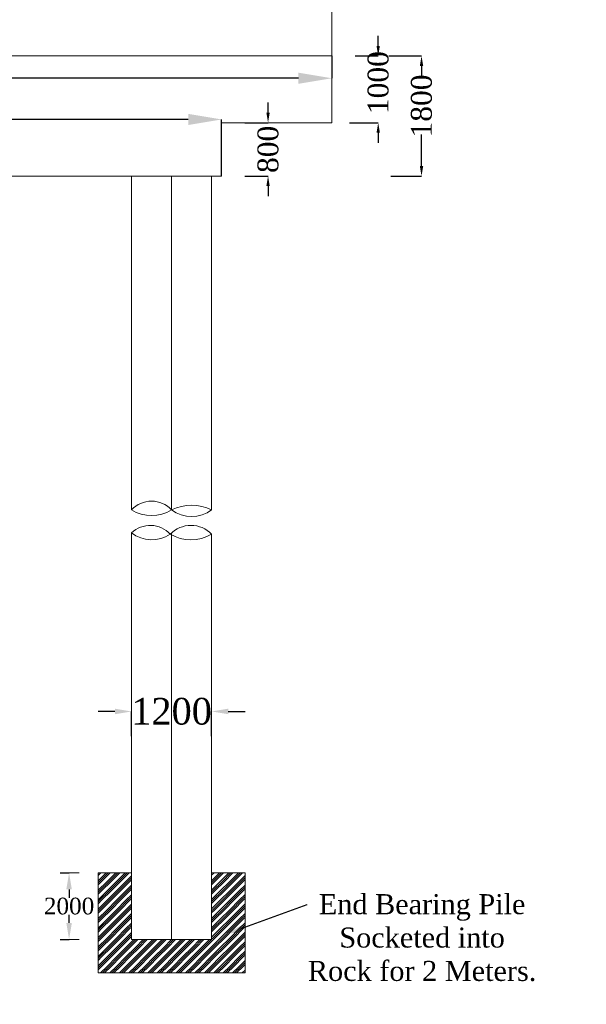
# Model space of a CAD drawing. Header units: millimetres. Extents: x -20950785 to 389010297, y -11535949 to 14056629.
# Tile 282 of 654: x 13531303 to 13548281, y -425174 to -395669. Entities that reach past the tile are written whole.
import ezdxf
from ezdxf import colors
from ezdxf.entities.mleader import LeaderData, LeaderLine
from ezdxf.math import Vec2, Vec3

# ---------------------------------------------------------------- set-up
doc = ezdxf.new("R2010")
doc.units = ezdxf.units.MM
doc.header["$LTSCALE"] = 60
doc.header["$MEASUREMENT"] = 0
doc.styles.add('PDF Arial Bold', font='times.ttf')
doc.dimstyles.get("Standard").update_dxf_attribs({"dimtxt": 400, "dimasz": 215, "dimexe": 0.18, "dimexo": 0.0625, "dimgap": 0.09, "dimtad": 0, "dimtih": 1, "dimtoh": 1, "dimdec": 0, "dimzin": 4, "dimdsep": 46, "dimtxsty": 'Standard', "dimblk": 'OPEN90', "dimcen": 0, "dimadec": 0, "dimazin": 1, "dimtfac": 1, "dimtdec": 0, "dimtix": 1, "dimtofl": 0, "dimtmove": 0, "dimatfit": 3, "dimldrblk": 'OPEN30', "dimfxl": 1, "dimtolj": 1, "dimtzin": 0, "dimarcsym": 0})

# ---------------------------------------------------------------- blocks, each defined once
blk = doc.blocks.new('*D2143')
at = {"color": 0, "linetype": 'Continuous', "lineweight": -2, "ltscale": 2, "transparency": 16777216}
for p, q in [((13516654, -396756), (13516654, -397424)), ((13540654, -396756), (13540654, -397424)), ((13517654, -397424), (13526922, -397424)), ((13539654, -397424), (13530387, -397424))]:
    blk.add_line(p, q, dxfattribs=at)
at = {"color": 0, "linetype": 'Continuous', "lineweight": 9, "ltscale": 2, "transparency": 16777216}
for points in [[(13517654, -397257), (13517654, -397590), (13516654, -397424)], [(13539654, -397257), (13539654, -397590), (13540654, -397424)]]:
    blk.add_solid(points, dxfattribs=at)
at = {"layer": 'Defpoints', "color": 0, "linetype": 'Continuous', "lineweight": 9, "ltscale": 2, "transparency": 16777216}
for p in [(13516654, -396755), (13540654, -396755), (13516654, -397424)]:
    blk.add_point(p, dxfattribs=at)
at = {"color": 0, "linetype": 'Continuous', "lineweight": 9, "ltscale": 2, "transparency": 16777216, "insert": (13528654, -397424), "char_height": 1000, "attachment_point": 5, "style": 'PDF Arial Bold'}
blk.add_mtext('\\A1;12000', dxfattribs=at)
blk = doc.blocks.new('*D2144')
at = {"color": 0, "linetype": 'Continuous', "lineweight": -2, "ltscale": 2, "transparency": 16777216}
for p, q in [((13519954, -400355), (13519954, -398658)), ((13520954, -398658), (13527249, -398658)), ((13536354, -398658), (13530060, -398658)), ((13537354, -400355), (13537354, -398658))]:
    blk.add_line(p, q, dxfattribs=at)
at = {"color": 0, "linetype": 'Continuous', "lineweight": 9, "ltscale": 2, "transparency": 16777216}
for points in [[(13520954, -398491), (13520954, -398825), (13519954, -398658)], [(13536354, -398491), (13536354, -398825), (13537354, -398658)]]:
    blk.add_solid(points, dxfattribs=at)
at = {"layer": 'Defpoints', "color": 0, "linetype": 'Continuous', "lineweight": 9, "ltscale": 2, "transparency": 16777216}
for p in [(13519954, -398658), (13519954, -400355), (13537354, -400355)]:
    blk.add_point(p, dxfattribs=at)
at = {"color": 0, "linetype": 'Continuous', "lineweight": 9, "ltscale": 2, "transparency": 16777216, "insert": (13528654, -398658), "char_height": 1000, "attachment_point": 5, "style": 'PDF Arial Bold'}
blk.add_mtext('\\A1;8700', dxfattribs=at)
blk = doc.blocks.new('*D2111')
at = {"color": 0, "linetype": 'Continuous', "lineweight": -2, "ltscale": 2, "transparency": 16777216}
for p, q in [((13542363, -396755), (13543343, -396755)), ((13543343, -397055), (13543343, -397403)), ((13543343, -400055), (13543343, -399108)), ((13542426, -400355), (13543343, -400355))]:
    blk.add_line(p, q, dxfattribs=at)
at = {"color": 0, "linetype": 'Continuous', "lineweight": 9, "ltscale": 2, "transparency": 16777216}
for points in [[(13543293, -397055), (13543393, -397055), (13543343, -396755)], [(13543293, -400055), (13543393, -400055), (13543343, -400355)]]:
    blk.add_solid(points, dxfattribs=at)
at = {"layer": 'Defpoints', "color": 0, "linetype": 'Continuous', "lineweight": 9, "ltscale": 2, "transparency": 16777216}
for p in [(13542363, -396755), (13542426, -400355), (13543343, -400355)]:
    blk.add_point(p, dxfattribs=at)
at = {"color": 0, "linetype": 'Continuous', "lineweight": 9, "ltscale": 2, "transparency": 16777216, "insert": (13543343, -398255), "char_height": 500, "attachment_point": 5, "rotation": 90, "style": 'PDF Arial Bold'}
blk.add_mtext('\\A1;{\\H1.25x;1800}', dxfattribs=at)
blk = doc.blocks.new('*D2211')
at = {"color": 0, "linetype": 'Continuous', "lineweight": -2, "ltscale": 2, "transparency": 16777216}
for p, q in [((13538745, -398455), (13538745, -398155)), ((13538050, -398755), (13538745, -398755)), ((13538050, -400355), (13538745, -400355)), ((13538745, -400655), (13538745, -400955))]:
    blk.add_line(p, q, dxfattribs=at)
at = {"color": 0, "linetype": 'Continuous', "lineweight": 9, "ltscale": 2, "transparency": 16777216}
for points in [[(13538695, -398455), (13538795, -398455), (13538745, -398755)], [(13538695, -400655), (13538795, -400655), (13538745, -400355)]]:
    blk.add_solid(points, dxfattribs=at)
at = {"layer": 'Defpoints', "color": 0, "linetype": 'Continuous', "lineweight": 9, "ltscale": 2, "transparency": 16777216}
for p in [(13538050, -398755), (13538050, -400355), (13538745, -400355)]:
    blk.add_point(p, dxfattribs=at)
at = {"color": 0, "linetype": 'Continuous', "lineweight": 9, "ltscale": 2, "transparency": 16777216, "insert": (13538745, -399555), "char_height": 500, "attachment_point": 5, "rotation": 90, "style": 'PDF Arial Bold'}
blk.add_mtext('\\A1;{\\H1.25x;800}', dxfattribs=at)
blk = doc.blocks.new('*D2212')
at = {"color": 0, "linetype": 'Continuous', "lineweight": -2, "ltscale": 2, "transparency": 16777216}
for p, q in [((13542045, -396455), (13542045, -396155)), ((13541350, -396755), (13542045, -396755)), ((13541181, -398755), (13542045, -398755)), ((13542045, -399055), (13542045, -399355))]:
    blk.add_line(p, q, dxfattribs=at)
at = {"color": 0, "linetype": 'Continuous', "lineweight": 9, "ltscale": 2, "transparency": 16777216}
for points in [[(13541995, -396455), (13542095, -396455), (13542045, -396755)], [(13541995, -399055), (13542095, -399055), (13542045, -398755)]]:
    blk.add_solid(points, dxfattribs=at)
at = {"layer": 'Defpoints', "color": 0, "linetype": 'Continuous', "lineweight": 9, "ltscale": 2, "transparency": 16777216}
for p in [(13541350, -396755), (13541181, -398755), (13542045, -398755)]:
    blk.add_point(p, dxfattribs=at)
at = {"color": 0, "linetype": 'Continuous', "lineweight": 9, "ltscale": 2, "transparency": 16777216, "insert": (13542045, -397555), "char_height": 500, "attachment_point": 5, "rotation": 90, "style": 'PDF Arial Bold'}
blk.add_mtext('\\A1;{\\H1.25x;1000}', dxfattribs=at)
blk = doc.blocks.new('*D3467')
at = {"color": 0, "linetype": 'Continuous', "lineweight": -2, "ltscale": 2, "transparency": 16777216}
for p, q in [((13534154, -416398), (13533654, -416398)), ((13534654, -417141), (13534654, -416398)), ((13537054, -417141), (13537054, -416398)), ((13537554, -416398), (13538054, -416398))]:
    blk.add_line(p, q, dxfattribs=at)
at = {"color": 0, "linetype": 'Continuous', "lineweight": 9, "ltscale": 2, "transparency": 16777216}
for points in [[(13534154, -416315), (13534154, -416481), (13534654, -416398)], [(13537554, -416315), (13537554, -416481), (13537054, -416398)]]:
    blk.add_solid(points, dxfattribs=at)
at = {"layer": 'Defpoints', "color": 0, "linetype": 'Continuous', "lineweight": 9, "ltscale": 2, "transparency": 16777216}
for p in [(13537054, -416398), (13534654, -417141), (13537054, -417141)]:
    blk.add_point(p, dxfattribs=at)
at = {"color": 0, "linetype": 'Continuous', "lineweight": 9, "ltscale": 2, "transparency": 16777216, "insert": (13535854, -416398), "char_height": 500, "attachment_point": 5, "style": 'PDF Arial Bold'}
blk.add_mtext('\\A1;{\\H1.6x;1200}', dxfattribs=at)
blk = doc.blocks.new('*D4130')
at = {"color": 0, "linetype": 'Continuous', "lineweight": -2, "ltscale": 2, "transparency": 16777216}
for p, q in [((13532516, -421233), (13532783, -421233)), ((13532783, -421733), (13532783, -421979)), ((13532783, -422733), (13532783, -422488)), ((13532516, -423233), (13532783, -423233))]:
    blk.add_line(p, q, dxfattribs=at)
at = {"color": 0, "linetype": 'Continuous', "lineweight": 9, "ltscale": 2, "transparency": 16777216}
for points in [[(13532700, -421733), (13532866, -421733), (13532783, -421233)], [(13532700, -422733), (13532866, -422733), (13532783, -423233)]]:
    blk.add_solid(points, dxfattribs=at)
at = {"layer": 'Defpoints', "color": 0, "linetype": 'Continuous', "lineweight": 9, "ltscale": 2, "transparency": 16777216}
for p in [(13532516, -421233), (13532516, -423233), (13532783, -423233)]:
    blk.add_point(p, dxfattribs=at)
at = {"color": 0, "linetype": 'Continuous', "lineweight": 9, "ltscale": 2, "transparency": 16777216, "insert": (13532783, -422233), "char_height": 500, "attachment_point": 5, "style": 'PDF Arial Bold'}
blk.add_mtext('\\A1;2000', dxfattribs=at)

msp = doc.modelspace()

# ---------------------------------------------------------------- hatches: boundary and pattern name
at = {"linetype": 'Continuous', "lineweight": 9, "ltscale": 2}
h = msp.add_hatch(dxfattribs=at)
h.set_pattern_fill('GOST_GROUND', scale=20)
h.set_pattern_definition([(45, (94649, 2489.5), (282.8427125, 0), [400]), (45, (94709, 2489.5), (282.8427125, 0), [400]), (45, (94769, 2489.5), (282.8427125, 0), [400])])
h.paths.add_polyline_path([(13534654.5, -421233.42), (13533654.5, -421233.42), (13533654.5, -424233.42), (13538054.5, -424233.42), (13538054.5, -421233.42), (13537054.5, -421233.42), (13537054.5, -423233.42), (13534654.5, -423233.42)])

# ---------------------------------------------------------------- linework, layer by layer
at = {"color": 7, "linetype": 'Continuous', "lineweight": 9, "ltscale": 2}
for p, q in [((13540654.5, -398755.45), (13540654.5, -383789.45)), ((13540654.5, -396755.45), (13516654.5, -396755.45)), ((13540654.5, -396755.45), (13540654.5, -398755.45)), ((13537354.5, -398755.45), (13537354.5, -400355.45)), ((13540654.5, -398755.45), (13537354.5, -398755.45)), ((13537354.5, -400355.45), (13519954.5, -400355.45)), ((13534654.5, -409125.5), (13534654.5, -400355.45)), ((13535854.5, -409125.5), (13535854.5, -400355.45)), ((13537054.5, -409125.5), (13537054.5, -400355.45)), ((13534654.5, -410356.17), (13534654.5, -409125.5)), ((13535854.5, -410356.17), (13535854.5, -409125.5)), ((13537054.5, -410356.17), (13537054.5, -409125.5)), ((13534654.5, -423233.42), (13534654.5, -411048.42)), ((13535854.5, -423233.42), (13535854.5, -411042.43)), ((13537054.5, -423233.42), (13537054.5, -411082.1)), ((13533085.25, -421233.42), (13532516, -421233.42)), ((13533654.5, -424233.42), (13533654.5, -421233.42)), ((13533654.5, -421233.42), (13534654.5, -421233.42)), ((13538054.5, -421233.42), (13537054.5, -421233.42)), ((13538054.5, -424233.42), (13538054.5, -421233.42)), ((13533085.25, -423233.42), (13532516, -423233.42)), ((13537054.5, -423233.42), (13534654.5, -423233.42)), ((13533654.5, -424233.42), (13538054.5, -424233.42))]:
    msp.add_line(p, q, dxfattribs=at)
msp.add_circle((13500903, -376200.45), 347474.95, dxfattribs=at)
at = {"color": 7, "linetype": 'Continuous', "lineweight": 9}
for centre, radius, start, end in [((13535254.5, -410921.56), 824.41, 43.298588, 136.701412), ((13535254.5, -409406.38), 1123.43, 237.718709, 302.281291), ((13536454.5, -411612.45), 1392.2, 64.47076, 115.52924), ((13536454.5, -409577.13), 983.31, 232.39741, 307.60259), ((13535216.91, -411637.5), 814.45, 42.995614, 133.673132), ((13536433.55, -411696), 873.19, 44.673197, 135.326803), ((13535256.29, -410283.26), 973.46, 231.815292, 304.853454), ((13536433.55, -410059.92), 1196, 238.722251, 301.277749)]:
    msp.add_arc(centre, radius, start, end, dxfattribs=at)

# ---------------------------------------------------------------- texts
at = {"color": 7, "linetype": 'Continuous', "lineweight": 9, "ltscale": 2, "char_height": 900, "attachment_point": 1, "style": 'PDF Arial Bold'}
for s, insert in [('\\pi1240.70522,t5740.70522;Moderately \\P\\pi690.45288,t5190.45288;Stronge Rock', (13398035.28, -411858.74)), ('\\pi1240.70522,t5740.70522;Moderately \\P\\pi690.45288,t5190.45288;Stronge Rock', (13350035.28, -413858.74)), ('\\pi1240.70522,t5740.70522;Moderately \\P\\pi690.45288,t5190.45288;Stronge Rock', (13374035.28, -413858.74)), ('\\pi1677.72757,t6177.72757;CR- 72 %', (13398318.71, -414811.96)), ('\\pi1240.70522,t5740.70522;Moderately \\P\\pi690.45288,t5190.45288;Stronge Rock', (13422035.28, -414858.74)), ('\\pi1677.72757,t6177.72757;CR- 50 %', (13350318.71, -416811.96)), ('\\pi1677.72757,t6177.72757;CR- 70 %', (13422318.71, -417811.96))]:
    msp.add_mtext_dynamic_manual_height_columns(s, width=8577.0125, gutter_width=1, heights=[0], dxfattribs=dict(at, insert=insert))

# ---------------------------------------------------------------- dimensions: what is measured, and where the dimension line sits
at = {"color": 7, "linetype": 'Continuous', "lineweight": 9, "ltscale": 2}
for base, p1, p2, text, picture, middle in [((13542045.03, -398755.45), (13541349.85, -396755.45), (13541180.85, -398755.45), '{\\H1.25x;1000}', '*D2212', (13542045.03, -397555.45)), ((13543342.94, -400355.45), (13542362.94, -396755.45), (13542426.27, -400355.45), '{\\H1.25x;1800}', '*D2111', (13543342.94, -398255.45)), ((13538745.03, -400355.45), (13538049.85, -398755.45), (13538049.85, -400355.45), '{\\H1.25x;800}', '*D2211', (13538745.03, -399555.45))]:
    dim = msp.add_linear_dim(base=base, p1=p1, p2=p2, angle=90, text=text, dimstyle='Standard', override={"dimtxt": 500, "dimasz": 300, "dimtxsty": 'PDF Arial Bold', "dimfxl": 300}, dxfattribs=at)
    dim.commit()
    dim.dimension.update_dxf_attribs({"geometry": picture, "text_midpoint": middle, "dimtype": 160, "text_rotation": 90})
for base, p1, p2, text, override, picture, middle in [((13516654.5, -397423.77), (13540654.5, -396755.45), (13516654.5, -396755.45), '12000', {"dimtxt": 1000, "dimasz": 1000, "dimtxsty": 'PDF Arial Bold', "dimfxl": 300}, '*D2143', (13528654.5, -397423.77)), ((13519954.5, -398658.1), (13537354.5, -400355.45), (13519954.5, -400355.45), '8700', {"dimtxt": 1000, "dimasz": 1000, "dimtxsty": 'PDF Arial Bold', "dimfxl": 300}, '*D2144', (13528654.5, -398658.1)), ((13537054.5, -416398), (13534654.5, -417140.92), (13537054.5, -417140.92), '{\\H1.6x;1200}', {"dimtxt": 500, "dimasz": 500, "dimtxsty": 'PDF Arial Bold', "dimfxl": 300}, '*D3467', (13535854.5, -416398))]:
    dim = msp.add_linear_dim(base=base, p1=p1, p2=p2, text=text, dimstyle='Standard', override=override, dxfattribs=at)
    dim.commit()
    dim.dimension.update_dxf_attribs({"geometry": picture, "text_midpoint": middle})
dim = msp.add_linear_dim(base=(13532783, -423233.42), p1=(13532516, -421233.42), p2=(13532516, -423233.42), angle=90, dimstyle='Standard', override={"dimtxt": 500, "dimasz": 500, "dimtxsty": 'PDF Arial Bold', "dimfxl": 300}, dxfattribs=at)
dim.commit()
dim.dimension.update_dxf_attribs({"geometry": '*D4130', "text_midpoint": (13532783, -422233.42)})

# ---------------------------------------------------------------- leaders
ml = msp.add_multileader_mtext('Standard', dxfattribs=at)
ml.set_content('{\\fTimes New Roman|b0|i0|c0|p18;\\C256;End Bearing Pile Socketed into Rock for 2 Meters.}', color=7)
ml.set_leader_properties()
ml.build(insert=Vec2(0, 0))
ml.multileader.update_dxf_attribs({"text_right_attachment_type": 6, "dogleg_length": 0.36, "arrow_head_size": 500})
ctx = ml.context
ctx.base_point, ctx.char_height, ctx.arrow_head_size, ctx.landing_gap_size, ctx.plane_origin = Vec3(13539916.36, -422179.03), 600, 500, 0.09, Vec3(13537471, -421215.14)
ctx.right_attachment, ctx.text_align_type = 6, 1
notes = []
notes.append((ctx, [(0, (1, 1, 0), (13539916, -422179.03), (1, 0), 0.36, [(0, [(13537471, -423078.14)], 0, [])])]))
ctx.mtext.insert, ctx.mtext.width, ctx.mtext.alignment, ctx.mtext.flow_direction = Vec3(13543360.72, -421872.97), 7048.9199, 2, 5
for ctx, leaders in notes:
    for number, flags, end, landing, length, lines in leaders:
        leader = LeaderData()
        leader.index, (leader.has_last_leader_line, leader.has_dogleg_vector, leader.attachment_direction) = number, flags
        leader.last_leader_point, leader.dogleg_vector, leader.dogleg_length = Vec3(end), Vec3(landing), length
        for number, points, colour, breaks in lines:
            line = LeaderLine()
            line.index, line.vertices, line.color, line.breaks = number, Vec3.list(points), colors.encode_raw_color(colour), breaks
            leader.lines.append(line)
        ctx.leaders.append(leader)

doc.saveas('drawing.dxf')
